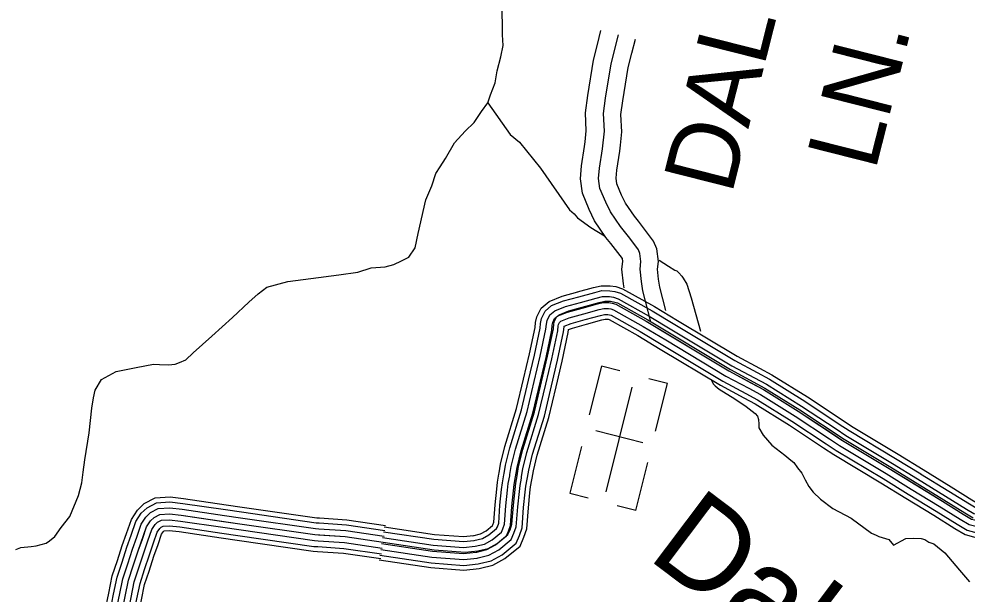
# Model space of a CAD drawing. Extents: x 1551132 to 1791609, y 378168 to 563823.
# Drawn here: x 1591714 to 1596662, y 478996 to 481996 of the extents above; entities that cross this region are included whole.
import ezdxf

# ---------------------------------------------------------------- set-up
doc = ezdxf.new("R2010")
doc.units = 0
for name, color, linetype in [('DESIGN - DRAINAGE - Bridges and Cross Drains Size Text', 7, 'Continuous'), ('DESIGN - ROW - Right-of-Way and Easement Labels', 7, 'Continuous'), ('DESIGN - TRANSPORTATION - Text', 7, 'Continuous'), ('DESIGN - UTILITIES - Cable (Underground) with Text', 7, 'Continuous'), ('SURVEY - PROPERTY - Owners', 7, 'Continuous'), ('SURVEY - TRANSPORTATION - Roads', 7, 'Continuous')]:
    doc.layers.add(name, color=color, linetype=linetype)

msp = doc.modelspace()

# ---------------------------------------------------------------- linework, layer by layer
at = {"layer": 'DESIGN - TRANSPORTATION - Text'}
for points in [[(1594174.444, 481600.505), (1594199.41, 481662.131), (1594210.418, 481725.983), (1594229.543, 481797.702), (1594240.493, 481857.553), (1594237.393, 481913.63), (1594236.026, 482077.717), (1594235.027, 482139.76), (1594237.726, 482183.737), (1594240.076, 482198.32), (1594246.226, 482215.612), (1594266.651, 482243.296), (1594291.575, 482302.923), (1594308.192, 482342.674), (1594323.008, 482394.459), (1594319.975, 482454.527), (1594286.642, 482743.184), (1594275.301, 482783.377), (1594270.593, 482863.488), (1594269.335, 482909.53), (1594252.102, 482955.823), (1594248.585, 482985.891), (1594230.994, 483010.183), (1594182.62, 483047.742)], [(1591697.326, 479227.208), (1591723.484, 479238.792), (1591777.499, 479243.925), (1591803.532, 479247.509), (1591855.681, 479260.684), (1591873.072, 479273.718), (1591902.138, 479296.335), (1591934.912, 479343.445), (1591979.778, 479400.755), (1592025.477, 479510.066), (1592042.51, 479575.817), (1592049.401, 479631.736), (1592058.409, 479695.612), (1592080.659, 479837.316), (1592094.692, 479965.144), (1592103.55, 480019.029), (1592112.175, 480058.905), (1592145.024, 480114.398), (1592221.623, 480157.191), (1592325.828, 480177.533), (1592415.985, 480194.092), (1592447.934, 480193.584), (1592493.841, 480190.842), (1592529.849, 480194.267), (1592551.982, 480203.917), (1592585.431, 480218.218), (1592622.713, 480254.81), (1592719.986, 480341.288), (1592829.4, 480437.574), (1592914.59, 480518.242), (1592963.222, 480561.477), (1593007.738, 480596.778), (1593118.093, 480627.029), (1593238.174, 480641.104), (1593384.312, 480660.771), (1593482.427, 480675.205), (1593552.708, 480698.089), (1593624.707, 480702.939), (1593670.831, 480714.206), (1593711.096, 480733.574), (1593749.354, 480752.966), (1593782.111, 480802.459), (1593797.278, 480876.252), (1593838.043, 481051.665), (1593869.184, 481125.2), (1593890.184, 481188.885), (1593912.725, 481224.545), (1593939.4, 481268.138), (1593986.64, 481349.415), (1594043.556, 481410.525), (1594090.229, 481455.793), (1594127.104, 481513.227), (1594161.795, 481558.695), (1594174.444, 481600.505)], [(1594161.795, 481558.695), (1594277.375, 481392.633), (1594326.491, 481353.323), (1594436.23, 481217.428), (1594586.984, 481000.639), (1594611.05, 480979.581), (1594629.1, 480958.513), (1594698.94, 480907.087), (1594769.813, 480864.769)], [(1595055.065, 480737.866), (1595103.597, 480706.399), (1595137.229, 480685.848), (1595147.154, 480681.69), (1595156.846, 480672.215), (1595172.662, 480653.264), (1595180.495, 480643.139), (1595199.986, 480612.813), (1595222.052, 480540.878), (1595271.443, 480367.298)], [(1595328.891, 480111.15), (1595337.108, 480092.533), (1595346.932, 480082.366), (1595368.615, 480064.016), (1595449.722, 480014.689), (1595508.995, 479973.73), (1595556.352, 479936.954), (1595568.11, 479922.762), (1595573.844, 479906.662), (1595575.452, 479882.628), (1595575.135, 479862.619), (1595598.493, 479824.234), (1595643.592, 479771.483), (1595710.69, 479720.39), (1595742.231, 479693.873), (1595758.014, 479681.614), (1595777.53, 479653.288), (1595799.088, 479626.938), (1595816.479, 479590.645), (1595835.912, 479556.319), (1595859.428, 479527.927), (1595896.794, 479491.318), (1595961.926, 479442.25), (1596056.99, 479390.707), (1596163.613, 479312.963), (1596187.42, 479302.58), (1596201.303, 479296.354), (1596219.178, 479290.071), (1596252.969, 479279.521), (1596278.485, 479251.103), (1596342.967, 479286.079), (1596382.941, 479287.446), (1596422.848, 479284.804), (1596440.764, 479280.513), (1596462.506, 479266.162), (1596488.338, 479257.745), (1596545.52, 479210.802), (1596621.96, 479119.542), (1596674.926, 479058.674)]]:
    msp.add_lwpolyline(points, dxfattribs=at)
at = {"layer": 'DESIGN - UTILITIES - Cable (Underground) with Text'}
for p, q in [((1594753.766, 480184.37), (1594690.628, 479931.231)), ((1594850.393, 480160.263), (1594754.332, 480184.237)), ((1595098.465, 480094.309), (1595001.755, 480118.466)), ((1595036.302, 479845.22), (1595098.382, 480094.392)), ((1594969.769, 479785.109), (1594723.721, 479846.489)), ((1594649.222, 479765.436), (1594588.375, 479521.456)), ((1594933.125, 479431.386), (1594995.554, 479681.758)), ((1594588.509, 479521.406), (1594683.902, 479497.607)), ((1594932.95, 479431.386), (1594836.456, 479455.543))]:
    msp.add_line(p, q, dxfattribs=at)
msp.add_lwpolyline([(1594912.92, 480075.163), (1594776.787, 479528.893)], dxfattribs=at)
at = {"layer": 'SURVEY - PROPERTY - Owners'}
for points in [[(1594872.044, 480593.479), (1594868.911, 480614.313), (1594860.578, 480690.907), (1594865.102, 480730.033), (1594863.128, 480745.658), (1594827.412, 480793.859), (1594802.571, 480824.685), (1594777.338, 480856.002), (1594718.331, 480942.013), (1594689.823, 481001.964), (1594654.491, 481087.325), (1594644.358, 481161.394), (1594650.283, 481229.62), (1594665.958, 481330.19), (1594668.566, 481355.615), (1594674.407, 481412.525), (1594669.783, 481506.444), (1594682.407, 481596.072), (1594712.015, 481780.785), (1594732.865, 481863.137), (1594751.406, 481936.364)], [(1595011.182, 480416.216), (1594969.683, 480578.279), (1594962.442, 480626.43), (1594955.459, 480690.582), (1594960.084, 480730.541), (1594954.75, 480772.65), (1594947.042, 480790.784), (1594902.035, 480851.536), (1594853.036, 480912.346), (1594800.287, 480989.223), (1594776.021, 481040.266), (1594746.264, 481112.159), (1594739.206, 481163.735), (1594743.939, 481218.27), (1594759.497, 481318.098), (1594768.938, 481410.017), (1594764.397, 481502.153), (1594775.647, 481582.03), (1594804.455, 481761.709), (1594842.812, 481913.222)], [(1595089.705, 480475.226), (1595058.698, 480596.321), (1595052.415, 480638.089), (1595046.731, 480690.273), (1595051.448, 480731.033), (1595043.157, 480796.543), (1595026.315, 480836.152), (1594973.817, 480907.021), (1594946.626, 480940.771), (1594925.851, 480966.547), (1594879.136, 481034.64), (1594858.944, 481077.108), (1594834.545, 481136.043), (1594830.445, 481165.994), (1594834.037, 481207.353), (1594849.487, 481306.464), (1594852.595, 481336.707), (1594859.87, 481407.6), (1594855.42, 481498.019), (1594865.345, 481568.521), (1594893.377, 481743.359), (1594912.202, 481817.727), (1594930.743, 481890.954)], [(1593614.789, 479266.085), (1593881.25, 479226.326), (1594042.921, 479213.793), (1594108.978, 479220.768), (1594163.143, 479233.927), (1594209.509, 479259.219), (1594266.199, 479306.37), (1594276.724, 479330.846), (1594287.032, 479360.08), (1594294.165, 479459.899), (1594302.857, 479540.451), (1594306.382, 479573.927), (1594313.756, 479613.17), (1594321.756, 479661.754), (1594343.122, 479749.482), (1594404.179, 479946.67), (1594472.678, 480235.803), (1594502.919, 480379.432), (1594505.327, 480405.416), (1594508.227, 480419.491), (1594517.852, 480439.241), (1594534.052, 480453), (1594584.109, 480472.667), (1594742.239, 480516.302), (1594770.971, 480523.344), (1594800.937, 480522.877), (1594817.22, 480520.394), (1594836.778, 480514.31), (1594995.258, 480425.766), (1595426.839, 480166.835), (1595607.168, 480069.949), (1595789.247, 479957.021), (1596020.641, 479803.293), (1596264.144, 479657.381), (1596541.237, 479486.918), (1596650.085, 479419.175), (1596693.4, 479393.641)]]:
    msp.add_lwpolyline(points, dxfattribs=at)
at = {"layer": 'SURVEY - TRANSPORTATION - Roads'}
for points in [[(1594347.889, 480117.15), (1594378.93, 480248.178), (1594407.905, 480385.782), (1594410.296, 480411.582), (1594416.404, 480441.225), (1594438.912, 480487.426), (1594480.253, 480522.535), (1594548.185, 480549.219), (1594629.758, 480571.737)], [(1594629.741, 480571.728), (1594711.989, 480594.421), (1594752.913, 480604.454), (1594800.121, 480603.721), (1594828.828, 480599.337), (1594863.427, 480588.579), (1595031.082, 480494.91), (1595150.487, 480423.266)], [(1594636.583, 480546.936), (1594718.472, 480569.537), (1594755.822, 480578.687), (1594797.979, 480578.029), (1594823.037, 480574.212), (1594853.228, 480564.82), (1595018.19, 480472.651), (1595137.263, 480401.216)], [(1593606.648, 479259.31), (1593873.108, 479219.551), (1594034.779, 479207.017), (1594100.836, 479213.993), (1594155.002, 479227.151), (1594201.367, 479252.444), (1594258.057, 479299.595), (1594268.582, 479324.071), (1594278.89, 479353.305), (1594286.024, 479453.124), (1594294.715, 479533.676), (1594298.24, 479567.152), (1594305.615, 479606.395), (1594313.615, 479654.979), (1594334.981, 479742.707), (1594396.038, 479939.895), (1594464.537, 480229.028), (1594494.778, 480372.656), (1594497.186, 480398.64), (1594500.086, 480412.716), (1594509.711, 480432.466), (1594525.91, 480446.225), (1594575.967, 480465.892), (1594734.097, 480509.527), (1594762.83, 480516.569), (1594792.796, 480516.102), (1594809.079, 480513.619), (1594828.637, 480507.535), (1594987.116, 480418.991), (1595418.697, 480160.06), (1595599.026, 480063.174), (1595781.105, 479950.246), (1596012.5, 479796.517), (1596256.002, 479650.605), (1596533.096, 479480.143), (1596641.943, 479412.399), (1596685.259, 479386.865)], [(1594372.914, 480111.224), (1594404.03, 480242.561), (1594433.371, 480381.932), (1594435.771, 480407.782), (1594440.937, 480432.866), (1594459.67, 480471.309), (1594493.636, 480500.16), (1594556.335, 480524.794), (1594636.599, 480546.944)], [(1594403.08, 480104.083), (1594434.279, 480235.794), (1594464.078, 480377.298), (1594466.478, 480403.215), (1594470.512, 480422.791), (1594484.695, 480451.892), (1594509.777, 480473.192), (1594566.151, 480495.343), (1594644.841, 480517.06)], [(1594644.824, 480517.052), (1594726.281, 480539.528), (1594759.321, 480547.628), (1594795.387, 480547.069), (1594816.062, 480543.911), (1594840.928, 480536.177), (1595002.649, 480445.825), (1595121.313, 480374.632)], [(1594653.074, 480487.168), (1594734.097, 480509.527), (1594762.83, 480516.569), (1594792.796, 480516.102), (1594809.079, 480513.619), (1594828.637, 480507.535), (1594987.116, 480418.991), (1595105.363, 480348.048)], [(1594433.246, 480096.932), (1594464.537, 480229.028), (1594494.778, 480372.656), (1594497.186, 480398.64), (1594500.086, 480412.716), (1594509.711, 480432.466), (1594525.91, 480446.225), (1594575.967, 480465.892), (1594653.091, 480487.176)], [(1594661.324, 480457.284), (1594741.914, 480479.526), (1594766.338, 480485.509), (1594790.204, 480485.134), (1594802.095, 480483.326), (1594816.345, 480478.893), (1594971.583, 480392.157), (1595089.414, 480321.464)], [(1594463.411, 480089.782), (1594494.794, 480222.261), (1594525.477, 480368.015), (1594527.894, 480394.065), (1594529.66, 480402.64), (1594534.727, 480413.041), (1594542.043, 480419.258), (1594585.784, 480436.441), (1594661.34, 480457.292)], [(1594493.577, 480082.64), (1594525.043, 480215.494), (1594556.184, 480363.381), (1594558.601, 480389.499), (1594559.234, 480392.565), (1594559.318, 480392.732), (1594595.6, 480406.991), (1594669.582, 480427.408)], [(1594669.565, 480427.4), (1594749.722, 480449.517), (1594769.838, 480454.45), (1594787.612, 480454.175), (1594795.121, 480453.025), (1594804.045, 480450.25), (1594956.042, 480365.331), (1595073.464, 480294.88)], [(1594676.14, 480403.574), (1594755.955, 480425.6), (1594772.638, 480429.683), (1594785.554, 480429.483), (1594789.554, 480428.875), (1594794.246, 480427.416), (1594943.65, 480343.939), (1595060.756, 480273.687)], [(1595150.471, 480423.275), (1595462.038, 480236.353), (1595578.76, 480173.644)], [(1594517.627, 480076.94), (1594549.168, 480210.094), (1594580.659, 480359.681), (1594582.092, 480375.131), (1594603.433, 480383.515), (1594676.157, 480403.582)], [(1595121.296, 480374.64), (1595434.014, 480187.019), (1595551.919, 480123.676)], [(1595137.238, 480401.224), (1595449.33, 480213.986), (1595566.586, 480150.985)], [(1595089.397, 480321.472), (1595403.381, 480133.101), (1595522.57, 480069.057)], [(1595105.347, 480348.056), (1595418.697, 480160.06), (1595537.245, 480096.367)], [(1595060.739, 480273.696), (1595375.848, 480084.641), (1595496.204, 480019.973)], [(1595073.456, 480294.888), (1595388.065, 480106.133), (1595507.904, 480041.748)], [(1595578.735, 480173.652), (1595642.942, 480139.159), (1595828.504, 480024.073), (1596009.217, 479904.012)], [(1595551.894, 480123.684), (1595614.543, 480090.025), (1595797.855, 479976.339), (1595977.834, 479856.769)], [(1595566.569, 480150.993), (1595630.067, 480116.884), (1595814.605, 480002.423), (1595994.984, 479882.586)], [(1594220.259, 479627.904), (1594227.608, 479672.513), (1594250.391, 479766.082), (1594311.373, 479963.004), (1594347.898, 480117.175)], [(1594245.633, 479623.72), (1594252.825, 479667.371), (1594275.191, 479759.232), (1594336.189, 479956.229), (1594372.914, 480111.241)], [(1594276.216, 479618.687), (1594283.215, 479661.179), (1594305.09, 479750.965), (1594366.114, 479948.062), (1594403.08, 480104.099)], [(1594306.807, 479613.645), (1594313.615, 479654.979), (1594334.981, 479742.707), (1594396.038, 479939.895), (1594433.246, 480096.949)], [(1594337.397, 479608.603), (1594344.014, 479648.779), (1594364.872, 479734.448), (1594425.962, 479931.728), (1594463.411, 480089.799)], [(1594367.98, 479603.57), (1594374.405, 479642.587), (1594394.771, 479726.181), (1594455.887, 479923.561), (1594493.577, 480082.657)], [(1594392.371, 479599.553), (1594398.646, 479637.646), (1594418.604, 479719.598), (1594479.744, 479917.045), (1594517.627, 480076.957)], [(1595522.562, 480069.066), (1595583.51, 480036.323), (1595764.356, 479924.154), (1595943.518, 479805.118)], [(1595537.228, 480096.375), (1595599.026, 480063.174), (1595781.105, 479950.246), (1595960.676, 479830.943)], [(1595496.187, 480019.981), (1595555.611, 479988.055), (1595734.248, 479877.261), (1595912.694, 479758.708)], [(1595507.887, 480041.757), (1595567.985, 480009.464), (1595747.606, 479898.07), (1595926.369, 479779.3)], [(1595994.975, 479882.595), (1596045.607, 479848.96), (1596288.177, 479703.607), (1596419.557, 479622.78)], [(1596009.2, 479904.02), (1596059.332, 479870.711), (1596301.526, 479725.591), (1596433.032, 479644.68)], [(1595960.668, 479830.952), (1596012.5, 479796.517), (1596256.002, 479650.605), (1596387.074, 479569.97)], [(1595977.817, 479856.777), (1596029.05, 479822.743), (1596272.094, 479677.106), (1596403.316, 479596.371)], [(1595926.36, 479779.309), (1595979.392, 479744.074), (1596223.828, 479597.604), (1596354.592, 479517.16)], [(1595943.518, 479805.126), (1595995.95, 479770.292), (1596239.911, 479624.105), (1596370.833, 479543.569)], [(1595912.686, 479758.716), (1595966.201, 479723.165), (1596210.995, 479576.478), (1596341.642, 479496.11)], [(1594082.045, 479299.703), (1594123.111, 479309.67), (1594151.852, 479325.354), (1594185.793, 479353.58), (1594186.843, 479356.021), (1594192.242, 479371.338), (1594198.642, 479460.957), (1594207.492, 479542.976), (1594211.375, 479579.869), (1594219.234, 479621.645), (1594220.275, 479627.954)], [(1594088.12, 479274.711), (1594132.46, 479285.478), (1594166.368, 479303.978), (1594206.975, 479337.754), (1594210.809, 479346.655), (1594217.642, 479366.055), (1594224.267, 479458.657), (1594233.067, 479540.251), (1594236.841, 479576.136), (1594244.558, 479617.17), (1594245.641, 479623.762)], [(1596433.023, 479644.689), (1596579.245, 479554.736), (1596687.392, 479487.435), (1596718.991, 479468.801), (1596735.966, 479464.493), (1596830.022, 479442.917), (1596853.655, 479436.642)], [(1594095.436, 479244.585), (1594143.727, 479256.319), (1594183.868, 479278.211), (1594232.516, 479318.67), (1594239.691, 479335.363), (1594248.266, 479359.68), (1594255.141, 479455.891), (1594263.891, 479536.96), (1594267.541, 479571.644), (1594275.082, 479611.786), (1594276.232, 479618.712)], [(1594102.753, 479214.459), (1594155.002, 479227.151), (1594201.367, 479252.444), (1594258.057, 479299.595), (1594268.582, 479324.071), (1594278.89, 479353.305), (1594286.024, 479453.124), (1594294.715, 479533.676), (1594298.24, 479567.152), (1594305.615, 479606.395), (1594306.815, 479613.662)], [(1594110.069, 479184.334), (1594166.276, 479197.984), (1594218.867, 479226.676), (1594283.599, 479280.52), (1594297.473, 479312.779), (1594309.515, 479346.93), (1594316.906, 479450.357), (1594325.539, 479530.393), (1594328.939, 479562.66), (1594336.148, 479601.003), (1594337.397, 479608.611)], [(1594117.386, 479154.208), (1594177.543, 479168.825), (1594236.366, 479200.909), (1594309.14, 479261.436), (1594326.356, 479301.487), (1594340.139, 479340.554), (1594347.78, 479447.591), (1594356.364, 479527.101), (1594359.639, 479558.168), (1594366.672, 479595.619), (1594367.988, 479603.561)], [(1594123.219, 479130.191), (1594186.534, 479145.566), (1594250.316, 479180.367), (1594329.497, 479246.227), (1594349.397, 479292.487), (1594364.555, 479335.479), (1594372.405, 479445.382), (1594380.938, 479524.484), (1594384.113, 479554.585), (1594391.013, 479591.319), (1594392.371, 479599.536)], [(1596403.307, 479596.379), (1596549.404, 479506.502), (1596658.009, 479438.917), (1596697.184, 479415.825), (1596722.65, 479409.358), (1596816.397, 479387.849), (1596839.105, 479381.824)], [(1596419.549, 479622.788), (1596565.72, 479532.869), (1596674.067, 479465.434), (1596709.108, 479444.784), (1596729.924, 479439.492), (1596823.847, 479417.941), (1596847.055, 479411.783)], [(1596370.825, 479543.578), (1596516.788, 479453.784), (1596625.877, 479385.882), (1596673.334, 479357.906), (1596708.083, 479349.09), (1596801.514, 479327.647), (1596823.206, 479321.889)], [(1596387.066, 479569.978), (1596533.096, 479480.143), (1596641.943, 479412.399), (1596685.259, 479386.865), (1596715.366, 479379.224), (1596808.956, 479357.748), (1596831.155, 479351.856)], [(1592275.404, 479311.702), (1592300.987, 479384.738), (1592332.561, 479433.581), (1592367.344, 479467.348), (1592425.484, 479497.249), (1592503.024, 479502.132), (1592572.556, 479494.091), (1592795.017, 479461.415)], [(1592299.67, 479303.202), (1592324.245, 479373.346), (1592352.569, 479417.164), (1592382.51, 479446.231), (1592432.459, 479471.915), (1592502.349, 479476.323), (1592569.206, 479468.59), (1592791.284, 479435.973)], [(1596341.634, 479496.118), (1596487.472, 479406.399), (1596597.011, 479338.222), (1596651.91, 479305.863), (1596695, 479294.921), (1596788.131, 479273.554), (1596808.914, 479268.037)], [(1596354.583, 479517.169), (1596500.472, 479427.416), (1596609.819, 479359.365), (1596661.409, 479328.947), (1596700.808, 479318.955), (1596794.065, 479297.555), (1596815.256, 479291.93)], [(1592328.928, 479292.952), (1592352.286, 479359.62), (1592376.685, 479397.38), (1592400.785, 479420.772), (1592440.875, 479441.389), (1592501.541, 479445.214), (1592565.172, 479437.848), (1592786.775, 479405.305)], [(1592791.267, 479435.973), (1592875.09, 479423.664), (1593265.448, 479367.829), (1593281.414, 479366.771)], [(1592795, 479461.415), (1592878.782, 479449.115), (1593268.131, 479393.422), (1593283.122, 479392.43)], [(1592268.704, 478983.369), (1592286.004, 479067.163), (1592311.178, 479142.823), (1592336.386, 479220.483), (1592380.318, 479345.887), (1592400.81, 479377.588), (1592419.067, 479395.313), (1592449.292, 479410.855), (1592500.724, 479414.097), (1592561.139, 479407.105), (1592866.199, 479362.304), (1593258.998, 479306.12), (1593416.711, 479295.644), (1593614.789, 479266.085)], [(1592358.185, 479282.702), (1592380.318, 479345.887), (1592400.81, 479377.588), (1592419.067, 479395.313), (1592449.292, 479410.855), (1592500.724, 479414.097), (1592561.139, 479407.105), (1592782.276, 479374.629)], [(1592387.443, 479272.451), (1592408.351, 479332.153), (1592424.934, 479357.795), (1592437.35, 479369.854), (1592457.708, 479380.321), (1592499.907, 479382.979), (1592557.106, 479376.363), (1592777.776, 479343.954)], [(1592786.759, 479405.305), (1592870.649, 479392.988), (1593262.223, 479336.97), (1593279.364, 479335.837)], [(1593283.097, 479392.43), (1593426.102, 479382.93), (1593627.739, 479352.846)], [(1592416.701, 479262.201), (1592436.392, 479318.428), (1592449.05, 479338.012), (1592455.625, 479344.395), (1592466.125, 479349.795), (1592499.099, 479351.87), (1592553.073, 479345.62), (1592773.267, 479313.286)], [(1592440.025, 479254.034), (1592458.741, 479307.477), (1592468.283, 479322.228), (1592470.208, 479324.095), (1592472.833, 479325.445), (1592498.449, 479327.061), (1592549.856, 479321.111), (1592769.676, 479288.827)], [(1592777.759, 479343.954), (1592861.749, 479331.62), (1593255.773, 479275.269), (1593275.247, 479273.969)], [(1592782.259, 479374.629), (1592866.199, 479362.304), (1593258.998, 479306.12), (1593277.306, 479304.903)], [(1593279.339, 479335.837), (1593420.027, 479326.495), (1593619.364, 479296.745)], [(1593281.397, 479366.771), (1593423.352, 479357.338), (1593623.939, 479327.412)], [(1593619.589, 479346.071), (1593882.983, 479306.77), (1594033.554, 479295.095), (1594085.878, 479300.62)], [(1592152.448, 478809.273), (1592164.648, 478909.425), (1592182.731, 479000.753), (1592201.147, 479089.955), (1592227.847, 479170.215), (1592253.271, 479248.534), (1592275.404, 479311.711)], [(1592177.981, 478806.164), (1592190.064, 478905.367), (1592207.939, 478995.652), (1592226.022, 479083.271), (1592252.28, 479162.182), (1592277.637, 479240.309), (1592299.67, 479303.211)], [(1592208.747, 478802.414), (1592220.697, 478900.475), (1592238.321, 478989.511), (1592256.013, 479075.221), (1592281.729, 479152.507), (1592307.012, 479230.392), (1592328.928, 479292.96)], [(1592239.521, 478798.664), (1592251.329, 478895.583), (1592268.704, 478983.369), (1592286.004, 479067.163), (1592311.178, 479142.823), (1592336.386, 479220.483), (1592358.185, 479282.71)], [(1592769.659, 479288.827), (1592853.757, 479276.485), (1593249.973, 479219.809), (1593271.556, 479218.376)], [(1592773.251, 479313.286), (1592857.307, 479300.944), (1593252.548, 479244.41), (1593273.197, 479243.035)], [(1593277.289, 479304.903), (1593416.711, 479295.644), (1593614.789, 479266.085)], [(1593611.223, 479289.969), (1593876.6, 479250.377), (1594034.346, 479238.143), (1594095.553, 479244.61)], [(1593615.798, 479320.637), (1593880.091, 479281.194), (1594033.913, 479269.269), (1594090.261, 479275.219)], [(1592270.296, 478794.914), (1592281.962, 478890.691), (1592299.087, 478977.227), (1592315.995, 479059.104), (1592340.627, 479133.139), (1592365.76, 479210.575), (1592387.443, 479272.46)], [(1592301.062, 478791.164), (1592312.595, 478885.8), (1592329.469, 478971.085), (1592345.986, 479051.054), (1592370.077, 479123.464), (1592395.135, 479200.658), (1592416.701, 479262.21)], [(1592325.603, 478788.172), (1592337.019, 478881.9), (1592353.702, 478966.185), (1592369.893, 479044.629), (1592393.56, 479115.747), (1592418.551, 479192.758), (1592440.025, 479254.034)], [(1593273.181, 479243.035), (1593410.069, 479233.951), (1593605.639, 479204.759)], [(1593275.239, 479273.969), (1593413.394, 479264.794), (1593610.214, 479235.426)], [(1593602.073, 479228.651), (1593869.617, 479188.725), (1594035.213, 479175.892), (1594106.119, 479183.375), (1594110.044, 479184.325)], [(1593606.648, 479259.31), (1593873.108, 479219.551), (1594034.779, 479207.017), (1594100.836, 479213.993), (1594102.769, 479214.459)], [(1593271.547, 479218.376), (1593407.419, 479209.35), (1593601.99, 479180.316)], [(1593597.498, 479197.984), (1593866.125, 479157.908), (1594035.646, 479144.766), (1594111.411, 479152.766), (1594117.319, 479154.191)], [(1593593.848, 479173.541), (1593863.35, 479133.332), (1594035.988, 479119.949), (1594115.627, 479128.357), (1594123.119, 479130.166)]]:
    msp.add_lwpolyline(points, dxfattribs=at)

# ---------------------------------------------------------------- texts
at = {"layer": 'DESIGN - DRAINAGE - Bridges and Cross Drains Size Text'}
msp.add_text('Dale', height=474.9971, rotation=323.006964, dxfattribs=at).set_placement((1594985.893, 479185.962))
at = {"layer": 'DESIGN - ROW - Right-of-Way and Easement Labels'}
for s, rotation, p in [('DALE', 75.795328, (1595432.432, 481073.288)), ('LN.', 75.791161, (1596181.823, 481197.291))]:
    msp.add_text(s, height=370.0086, rotation=rotation, dxfattribs=at).set_placement(p)

doc.saveas('drawing.dxf')
